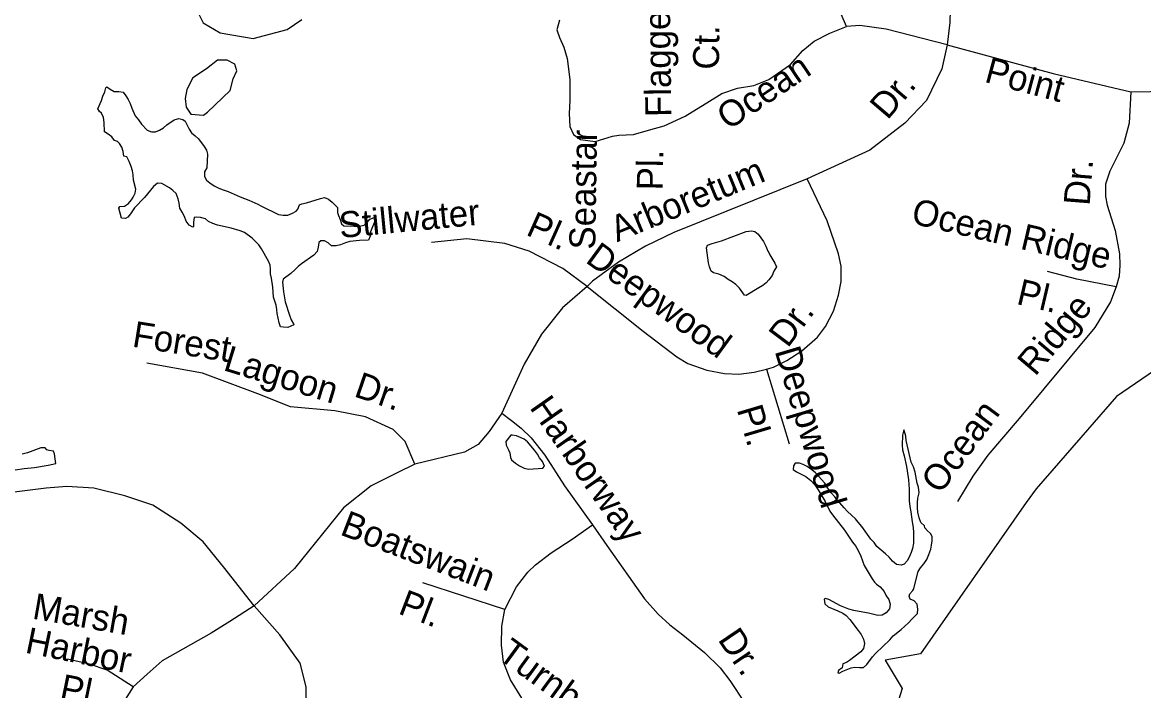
# Model space of a CAD drawing. Extents: x 2290055 to 2389491, y 66597 to 237875.
# Drawn here: x 2360547 to 2364643, y 179998 to 182440 of the extents above; entities that cross this region are included whole.
import ezdxf

# ---------------------------------------------------------------- set-up
doc = ezdxf.new("R2010")
doc.units = 0
for name, color, linetype in [('Exist Boundary Political City Limit New', 7, 'Continuous'), ('Exist Hydrographic Intracoastal Waterway Label', 7, 'Continuous'), ('Exist Hydrographic Lake Shore', 7, 'Continuous'), ('Exist Hydrographic Pond Under 1500 Sq Ft', 7, 'Continuous'), ('Exist Road Non-System Type 51', 7, 'Continuous'), ('Exist Road Non-System Type 51 Label', 7, 'Continuous'), ('Map Preparation Boundary City Limit Buffer Line', 7, 'Continuous')]:
    doc.layers.add(name, color=color, linetype=linetype)

msp = doc.modelspace()

# ---------------------------------------------------------------- linework, layer by layer
at = {"layer": 'Exist Boundary Political City Limit New'}
msp.add_lwpolyline([(2365654.5, 183163.2), (2365589.5, 183012.4), (2365554, 182781.8), (2365557, 182645.8), (2365545, 182480.2), (2365252.5, 182155), (2365107.8, 181877.1), (2365001.2, 181658.3), (2364871.2, 181297.6), (2364543.2, 181072.9), (2364250.8, 180735.9), (2364214.2, 180686), (2363828.2, 180132.8), (2363698.2, 180109.1), (2363760.2, 180005.6), (2363701.2, 179816.4)], dxfattribs=at)
at = {"layer": 'Exist Hydrographic Lake Shore'}
for points in [[(2360873.5, 182022.2), (2360860, 182032), (2360847, 182040), (2360845.8, 182074.4), (2360842.8, 182093.2), (2360836.3, 182108.7), (2360829, 182114.6), (2360822.8, 182124.8), (2360835.5, 182154.9), (2360840.8, 182171.1), (2360847.5, 182186.6), (2360852, 182200.9), (2360855, 182205.2), (2360868, 182196), (2360882, 182188.2), (2360899, 182188.3), (2360915.3, 182185), (2360924.8, 182172.3), (2360933.8, 182158.5), (2360940.5, 182144.1), (2360946.3, 182127.4), (2360958.8, 182098.5), (2360970.8, 182083.6), (2360981.5, 182067.9), (2361002.8, 182046.1), (2361018, 182040.2), (2361033, 182039.8), (2361047.3, 182046.1), (2361062.3, 182054.7), (2361074.3, 182065.7), (2361100.8, 182084.3), (2361117.8, 182089.5), (2361133.5, 182085.2), (2361141, 182079.6), (2361155.8, 182049.6), (2361164, 182037.1), (2361177.8, 182026.2), (2361189.8, 182014.5), (2361211.3, 181986.6), (2361219.5, 181973.8), (2361222.8, 181959.2), (2361220.3, 181909.1), (2361211.8, 181894.1), (2361211.8, 181877.1), (2361220, 181863.5), (2361231.5, 181853.4), (2361247.8, 181843.5), (2361264.5, 181834.8), (2361280, 181828.2), (2361298, 181822.5), (2361341.8, 181802.9), (2361373.5, 181791), (2361406.8, 181776.4), (2361419.8, 181768.4), (2361482.8, 181737.7), (2361500, 181735.3), (2361516.8, 181736.3), (2361533.8, 181743), (2361547.3, 181750.2), (2361553.5, 181757.3), (2361559.5, 181773.1), (2361568, 181777.8), (2361584.3, 181781.3), (2361635.5, 181797.2), (2361650.3, 181800.9), (2361665.3, 181793.9), (2361678.3, 181783.9), (2361698, 181763.3), (2361698.3, 181745.6), (2361701.3, 181734), (2361707.8, 181719.7), (2361712.8, 181703.9), (2361720.8, 181696.5), (2361758.8, 181695.6), (2361777, 181696.2), (2361794.8, 181699.3), (2361805.8, 181709.3), (2361816.3, 181721.3), (2361831.8, 181726.7), (2361836.8, 181720.1), (2361818.8, 181675), (2361816.8, 181659.5), (2361810.8, 181644.3), (2361778, 181643.4), (2361743.3, 181639.2), (2361726.8, 181634.4), (2361709.5, 181627.2), (2361693.3, 181623.8), (2361675.5, 181624.1), (2361664.3, 181634.9), (2361650.8, 181642), (2361637.5, 181642.5), (2361629.8, 181635.8), (2361627.3, 181619.2), (2361623.5, 181602.6), (2361612, 181590), (2361566.8, 181558.4), (2361553.8, 181547.9), (2361542, 181535.9), (2361527.3, 181522.8)], [(2361527.3, 181522.8), (2361500, 181501.6), (2361497, 181490.8), (2361500.3, 181455.7), (2361507.3, 181419.2), (2361522.5, 181370.4), (2361529, 181353.2), (2361537, 181339.2), (2361538.3, 181335), (2361516, 181325.8), (2361500.8, 181325.9), (2361490.3, 181327.9), (2361484.5, 181341.9), (2361477.8, 181375.9), (2361476.5, 181391), (2361473.3, 181407.4), (2361464, 181436.2), (2361461.3, 181473), (2361457.3, 181506), (2361453.5, 181521.6), (2361453.3, 181538.4), (2361451.8, 181552.5), (2361446.3, 181567.9), (2361420, 181613.1), (2361410.3, 181627.8), (2361386.3, 181651.3), (2361358.3, 181672.4), (2361342.3, 181679), (2361310, 181688.8), (2361260, 181699.1), (2361242.8, 181705.3), (2361227.3, 181712.8), (2361215.3, 181722.1), (2361198, 181726.7), (2361182.8, 181728.4), (2361174, 181726.9), (2361172.3, 181710.2), (2361171.8, 181694), (2361169, 181692.4), (2361155.8, 181699.5), (2361145.3, 181713.7), (2361139.3, 181731.5), (2361131, 181746.9), (2361121.5, 181761.6), (2361119.5, 181780.1), (2361115.8, 181795.7), (2361109, 181814.6), (2361096.8, 181826.5), (2361084, 181835.9), (2361056.3, 181851.9), (2361040.8, 181852.8), (2361025.8, 181840.5), (2360992.8, 181800.5), (2360956.3, 181762.9), (2360941.8, 181740.9), (2360931.8, 181728), (2360923.3, 181723.3), (2360908.8, 181725.3), (2360899.5, 181761.2), (2360903.3, 181767.2), (2360919.3, 181768.4), (2360934.5, 181778.7), (2360946, 181791.8), (2360952, 181801.4), (2360958.3, 181816), (2360961.8, 181830.8), (2360953, 181863.4), (2360951.8, 181882.8), (2360949.3, 181898.2), (2360944.3, 181913.8), (2360937, 181932.3), (2360928, 181949.3), (2360917.3, 181951.4), (2360914.5, 181969), (2360909.5, 181984.7), (2360901.3, 181998.3), (2360894.5, 182005.6), (2360882.8, 182008.2), (2360873.5, 182022.2)]]:
    msp.add_lwpolyline(points, dxfattribs=at)
at = {"layer": 'Exist Hydrographic Pond Under 1500 Sq Ft'}
for points in [[(2361259.1, 182302.3), (2361219.7, 182270.1), (2361169.6, 182237.8), (2361148.1, 182194.8), (2361141, 182162.6), (2361144.6, 182130.3), (2361162.5, 182105.2), (2361209, 182101.7), (2361223.3, 182112.4)], [(2361223.3, 182112.4), (2361305.6, 182191.2), (2361316.4, 182234.2), (2361330.7, 182262.9), (2361323.5, 182288), (2361294.9, 182302.3), (2361259.1, 182302.3)], [(2363191.4, 181442.2), (2363184.9, 181442.9), (2363166.4, 181468.6), (2363153.1, 181482.9), (2363140.1, 181492.7), (2363124.9, 181501.1), (2363110.1, 181512.1), (2363091.6, 181519.7), (2363071.4, 181525), (2363062.9, 181530.7), (2363057.1, 181547), (2363053.4, 181561.5), (2363047.9, 181598.6), (2363046.1, 181616.4), (2363050.1, 181625.7), (2363066.6, 181631.7), (2363101.1, 181641.7), (2363190.6, 181676.7), (2363210.6, 181678), (2363223.1, 181676.7), (2363234.6, 181666.7), (2363254.1, 181639.9), (2363262.6, 181622.4), (2363269.6, 181604.7), (2363273.1, 181599.6), (2363277.1, 181591.4), (2363295.6, 181560.9), (2363301.1, 181546.4), (2363292.4, 181531.1), (2363285.4, 181515.7), (2363273.6, 181499.7), (2363263.4, 181488.7), (2363251.4, 181479.2), (2363236.6, 181470.7), (2363191.4, 181442.2)], [(2363694.9, 180360.5), (2363702.6, 180344.8), (2363711.6, 180331), (2363716.9, 180313.9), (2363714.4, 180297.1), (2363702.9, 180283), (2363688.1, 180273.6), (2363671.9, 180272.5), (2363637.6, 180281), (2363603.1, 180286.9), (2363584.6, 180290.7), (2363566.4, 180295.5), (2363535.6, 180307.7), (2363492.6, 180331.7), (2363481.1, 180334.6), (2363476.4, 180332.3), (2363477.9, 180314.8), (2363490.4, 180304.8), (2363525.4, 180289.8), (2363543.6, 180280.7), (2363556.1, 180272.5), (2363569.1, 180258.1), (2363600.4, 180218.3), (2363610.6, 180203), (2363619.4, 180186.4), (2363623.1, 180171), (2363620.1, 180152.3), (2363609.6, 180140.4), (2363568.6, 180108.2), (2363557.1, 180101.3), (2363544.6, 180096.7), (2363541.1, 180081.1), (2363528.4, 180071.7), (2363525.9, 180063.4), (2363531.1, 180062.4), (2363544.6, 180069.1), (2363573.9, 180081.2), (2363587.4, 180084.5), (2363605.1, 180082.4), (2363620.1, 180082.7), (2363631.4, 180093.9), (2363651.9, 180121.1), (2363664.4, 180135.5), (2363715.6, 180184.4), (2363728.4, 180198), (2363756.6, 180221.9), (2363784.1, 180246.5), (2363796.1, 180259.5), (2363817.1, 180279.5), (2363818.6, 180295.9), (2363815.4, 180314.4), (2363804.4, 180325.8), (2363790.6, 180332.9), (2363785.9, 180343.4), (2363788.6, 180352.3), (2363799.9, 180363.6), (2363802.9, 180370.5), (2363807.6, 180386.2), (2363819.4, 180433), (2363827.9, 180447.2), (2363840.1, 180461.1), (2363851.4, 180478), (2363858.6, 180496), (2363865.1, 180515.3), (2363868.1, 180530.4), (2363869.9, 180545.3), (2363870.1, 180561.1), (2363864.6, 180572.8), (2363852.9, 180582.6), (2363843.4, 180593), (2363841.9, 180600.4), (2363829.1, 180612.7), (2363822.4, 180629.5), (2363818.6, 180650), (2363817.1, 180666.2), (2363816.6, 180685.5), (2363817.9, 180702.1), (2363823.4, 180721), (2363820.6, 180741.5), (2363815.6, 180756.9), (2363808.6, 180797.1), (2363801.6, 180816.1), (2363793.1, 180833.5), (2363775.4, 180912.5), (2363774.1, 180928.3), (2363769.4, 180945.8), (2363766.6, 180950.7), (2363762.4, 180932), (2363761.1, 180894.8), (2363762.1, 180877.9), (2363768.1, 180856.5), (2363776.1, 180817.8), (2363779.4, 180801), (2363783.9, 180768.6), (2363786.9, 180734.5), (2363786.1, 180692.4), (2363789.1, 180670.5), (2363792.9, 180651.4), (2363797.6, 180614.9)], [(2362395.4, 180808.1), (2362448.6, 180811.6), (2362454.6, 180819.1), (2362446.4, 180835.4), (2362436.4, 180849.2), (2362428.1, 180862.8), (2362418.1, 180877), (2362392.4, 180907.2), (2362379.6, 180917), (2362351.4, 180929.9), (2362335.6, 180932.4), (2362331.4, 180931.8), (2362312.4, 180908.4), (2362313.9, 180895.2), (2362323.1, 180878.3), (2362327.9, 180867.7), (2362329.6, 180849.6), (2362333.1, 180841.9), (2362348.4, 180829.5), (2362363.4, 180819.7), (2362380.1, 180811.5), (2362395.4, 180808.1)], [(2360488.1, 180800.8), (2360553.1, 180810.1), (2360591.4, 180814.1), (2360641.4, 180822.3), (2360668.6, 180827.7), (2360667.1, 180845.1), (2360664.4, 180863.1), (2360660.9, 180872.9), (2360644.9, 180875.2), (2360636.4, 180878.1), (2360629.6, 180885.9), (2360614.1, 180885.1), (2360565.9, 180866.8), (2360546.6, 180862.4)], [(2363797.6, 180614.9), (2363801.4, 180594.4), (2363802.6, 180576.1), (2363801.6, 180537.7), (2363798.6, 180518), (2363794.1, 180503.6), (2363786.6, 180485.8), (2363779.4, 180472), (2363767.6, 180460.3), (2363757.6, 180456.5), (2363740.6, 180459.3), (2363725.1, 180471.3), (2363713.1, 180485.8), (2363700.1, 180498.1), (2363667.9, 180525.5), (2363658.4, 180540), (2363646.4, 180551.2), (2363613.1, 180598), (2363600.6, 180613.8), (2363589.9, 180626.2), (2363561.4, 180652.5), (2363549.1, 180665.8), (2363524.6, 180694.2), (2363515.1, 180706.9), (2363501.1, 180721.5), (2363488.9, 180738.6), (2363478.6, 180755.8), (2363443.6, 180794.2), (2363430.6, 180804.8), (2363413.9, 180817.1), (2363398.6, 180825.1), (2363385.6, 180829.2), (2363370.1, 180829.4), (2363363.9, 180820), (2363362.6, 180806.4), (2363374.6, 180797.6), (2363408.9, 180781), (2363426.6, 180765.9), (2363442.1, 180749.8), (2363453.9, 180732.2), (2363479.9, 180689.5), (2363497.1, 180654.2), (2363505.9, 180640.1), (2363549.9, 180584.2), (2363579.1, 180540.5), (2363590.1, 180526.8), (2363600.1, 180510.5), (2363610.1, 180489.9), (2363621.9, 180455.1), (2363650.9, 180407.3), (2363660.1, 180394.5), (2363666.6, 180387.3), (2363679.9, 180377), (2363694.9, 180360.5)]]:
    msp.add_lwpolyline(points, dxfattribs=at)
at = {"layer": 'Exist Road Non-System Type 51'}
for points in [[(2363925.2, 182358.5), (2364312.3, 182254.1), (2364595.9, 182187.1), (2364739.6, 182188.8), (2364893.1, 182196), (2364997.8, 182210.5), (2365073.7, 182239.4), (2365127.8, 182279.1), (2365187.4, 182347.8), (2365229, 182448.9), (2365268.7, 182602.5), (2365319.2, 182821.1), (2365340.9, 182940.3), (2365373.4, 183072.2), (2365395.1, 183144.4)], [(2363931.5, 182773.7), (2363939.5, 182618.3), (2363934.7, 182439.8), (2363925.2, 182358.5), (2363905.5, 182271), (2363849.3, 182155.1), (2363770.7, 182072.3), (2363642.6, 181973), (2363413.7, 181868.3)], [(2361174.7, 182505), (2361207.7, 182438.8), (2361269.7, 182401.6), (2361389.6, 182380.9), (2361513.6, 182414), (2361567.4, 182451.3)], [(2362508.8, 182448.6), (2362499.2, 182413.5), (2362508.8, 182384.8), (2362524.7, 182349.7), (2362537.4, 182308.3), (2362547, 182231.8), (2362547, 182155.3), (2362543.8, 182107.4), (2362547, 182059.6), (2362559.7, 182030.9), (2362585.2, 182011.8), (2362639.4, 182005.4), (2362703.1, 182024.6), (2362725.4, 182027.7), (2362779.6, 182030.9), (2362833.8, 182046.9), (2362891.1, 182062.8), (2362967.6, 182097.9), (2363056.8, 182152.1), (2363101.4, 182180.8), (2363158.8, 182199.9), (2363219.3, 182209.5), (2363273.5, 182231.8), (2363353.2, 182286), (2363397.8, 182337), (2363439.2, 182372), (2363496.6, 182400.7), (2363557.1, 182425.4), (2363538, 182470.9)], [(2363925.2, 182358.5), (2363702.1, 182415.9), (2363606.5, 182428.6), (2363557.1, 182425.4)], [(2364595.9, 182187.1), (2364589.5, 182072.4), (2364570.4, 181999.1), (2364519.4, 181897), (2364503.5, 181849.2), (2364503.5, 181804.6), (2364509.9, 181772.7), (2364538.6, 181680.3), (2364554.5, 181594.2), (2364556, 181553.5), (2364553.2, 181512.8), (2364542, 181473.5)], [(2363413.7, 181868.3), (2362926.6, 181671.9), (2362822.6, 181622.5), (2362724, 181564.3), (2362629, 181494), (2362610.3, 181475.3)], [(2363265.6, 181172.6), (2363290.4, 181180.4), (2363339.1, 181204.4), (2363394.3, 181239.5), (2363451.1, 181289.7), (2363480.5, 181329.4), (2363509.6, 181385), (2363528, 181443.5), (2363538.1, 181493.7), (2363538.1, 181548.9), (2363528.4, 181594.2), (2363487, 181715.3), (2363413.7, 181868.3)], [(2362610.3, 181475.3), (2362521.7, 181540.5), (2362398, 181604.1), (2362309.4, 181632.5), (2362170.7, 181649.2), (2362041.9, 181635.5)], [(2364542, 181473.5), (2364398.4, 181501.7), (2364292.3, 181529.7)], [(2362610.3, 181475.3), (2362520, 181396.7), (2362443.1, 181301.4), (2362379.6, 181191), (2362297.7, 181012), (2362251.5, 180945.1), (2362211.8, 180898.1), (2362161.8, 180870.2), (2361980.7, 180825.9), (2361917.9, 180795.7), (2361821.3, 180746.5), (2361719.5, 180665.7), (2361540.4, 180444.4), (2361393, 180307.5)], [(2362610.3, 181475.3), (2362814.2, 181311.4), (2362937.9, 181217.7), (2362978.1, 181194.3), (2363046.6, 181169.2), (2363111.8, 181157.5), (2363163.6, 181154.2), (2363220.5, 181162.6), (2363265.6, 181172.6)], [(2364542, 181473.5), (2364522.4, 181418.8), (2364464.4, 181325.2), (2364188.3, 180992.8), (2364073.4, 180858.8), (2364018.7, 180781.6), (2363962.6, 180688.9)], [(2361980.7, 180825.9), (2361944.6, 180909), (2361901.2, 180952.3), (2361800.1, 180999.3), (2361688.2, 181021), (2361525.7, 181035.4), (2361406.5, 181082.4), (2361204.3, 181158.2), (2361002, 181194.4)], [(2363265.6, 181172.6), (2363347.5, 180900)], [(2362297.7, 181012), (2362333.9, 180985.7), (2362369.2, 180957.8), (2362405.5, 180922.5), (2362454.8, 180859.2), (2362527.4, 180746.6), (2362629.7, 180604.2)], [(2361393, 180307.5), (2361281.8, 180451.1), (2361207, 180541.5), (2361126.1, 180610), (2361023.3, 180675.4), (2360920.5, 180709.7), (2360808.4, 180737.7), (2360708.8, 180744), (2360634.1, 180737.7), (2360478.4, 180719.1), (2360297.8, 180694.1), (2360216.8, 180684.8), (2360014.4, 180675.4), (2359821.3, 180675.4), (2359668.8, 180678.6), (2359581.6, 180687.9), (2359510, 180712.8), (2359422.8, 180759.6), (2359348, 180800.1)], [(2362772, 179711.7), (2362699.5, 179724.8), (2362670.6, 179728.9), (2362637.1, 179741), (2362597.1, 179761.5), (2362561.8, 179786.6), (2362512.5, 179823.9), (2362466.9, 179868.5), (2362371.1, 179970.9), (2362330.2, 180037.9), (2362304.1, 180101.7), (2362296.7, 180164.9), (2362298.5, 180233.8), (2362309.3, 180294.8), (2362351.6, 180378), (2362393.4, 180431.1), (2362421.2, 180457.4), (2362479, 180501.8), (2362554.9, 180551.3), (2362629.7, 180604.2)], [(2362629.7, 180604.2), (2362681.8, 180528.8), (2362819.5, 180333.8), (2362869.7, 180277.1), (2362912.5, 180238.9), (2362959, 180202.6), (2363039, 180137.5), (2363096.5, 180081.6), (2363131.1, 180035.1), (2363185.9, 179952.3), (2363208.3, 179900.2), (2363223.2, 179850.9), (2363239.9, 179766.2)], [(2362309.3, 180294.8), (2362009.6, 180392.3)], [(2361393, 180307.5), (2361305.2, 180251.3), (2361236, 180208.6), (2361057.3, 180106.7), (2361002.2, 180058.2), (2360951.3, 180011.5)], [(2361515.3, 179731.5), (2361558.9, 179825), (2361583.8, 179921.5), (2361583.8, 180011.9), (2361562, 180099.1), (2361487.3, 180201.9), (2361393, 180307.5)], [(2360951.3, 180011.5), (2360856.1, 180073.3), (2360791.8, 180095), (2360711.7, 180113.4)], [(2360951.3, 180011.5), (2360907.9, 179942.2), (2360854.4, 179839.4), (2360826.9, 179760.5), (2360812.7, 179680.7), (2360809.4, 179587.2), (2360819.4, 179491.2), (2360840.3, 179364.6), (2360877.2, 179199.5)]]:
    msp.add_lwpolyline(points, dxfattribs=at)
at = {"layer": 'Map Preparation Boundary City Limit Buffer Line'}
msp.add_lwpolyline([(2365654.5, 183163.2), (2365589.5, 183012.4), (2365554, 182781.8), (2365557, 182645.8), (2365545, 182480.2), (2365252.5, 182155), (2365107.8, 181877.1), (2365001.2, 181658.3), (2364871.2, 181297.6), (2364543.2, 181072.9), (2364250.8, 180735.9), (2364214.2, 180686), (2363828.2, 180132.8), (2363698.2, 180109.1), (2363760.2, 180005.6), (2363701.2, 179816.4)], dxfattribs=at)

# ---------------------------------------------------------------- texts
at = {"layer": 'Exist Hydrographic Intracoastal Waterway Label'}
msp.add_text('Waterway', height=250, rotation=52.291, dxfattribs=at).set_placement((2364460.5, 179210.4))
at = {"layer": 'Exist Road Non-System Type 51 Label'}
for s, rotation, p in [('Flagger', 90.7151, (2362917.7, 182095.1)), ('Ct.', 89.2726, (2363091.4, 182267.1)), ('Ocean', 34.054, (2363125.6, 182044.1)), ('Point', 344.9401, (2364057.7, 182223.5)), ('Dr.', 49.525, (2363707.1, 182080.9)), ('Seastar', 89.1344, (2362639.4, 181609.7)), ('Pl.', 89.1344, (2362886.1, 181826.1)), ('Arboretum', 22.4006, (2362719.2, 181636.5)), ('Dr.', 85.4594, (2364445.2, 181768.7)), ('Stillwater', 5.5118, (2361708, 181651.9)), ('Ocean Ridge', 346.8147, (2363789.8, 181706.6)), ('Pl.', 335.909, (2362382.6, 181665.3)), ('Deepwood', 323.8534, (2362599.9, 181566.1)), ('Pl.', 346.8147, (2364174.7, 181411.7)), ('Ridge', 49.7906, (2364246.4, 181144.1)), ('Dr.', 53.1294, (2363342.6, 181247.5)), ('Forest', 350.9094, (2360944.8, 181255.6)), ('Lagoon', 342.9898, (2361276.8, 181170.2)), ('Deepwood', 286.6138, (2363294.3, 181239.6)), ('Dr.', 341.0648, (2361754.2, 181074.7)), ('Harborway', 305.0279, (2362397.1, 181032.8)), ('Pl.', 286.6138, (2363156.1, 181026.1)), ('Ocean', 53.4637, (2363899.5, 180712.8)), ('Boatswain', 338.9995, (2361703.3, 180569.6)), ('Marsh', 350.0544, (2360579.8, 180261.6)), ('Pl.', 338.9995, (2361915.8, 180280.9)), ('Harbor', 348.5501, (2360553.3, 180137.5)), ('Dr.', 304.092, (2363085.1, 180184.8)), ('Turnberry', 323.9107, (2362278.9, 180118.5)), ('Pl.', 348.5501, (2360679.1, 179966.5))]:
    msp.add_text(s, height=95, rotation=rotation, dxfattribs=at).set_placement(p)

doc.saveas('drawing.dxf')
